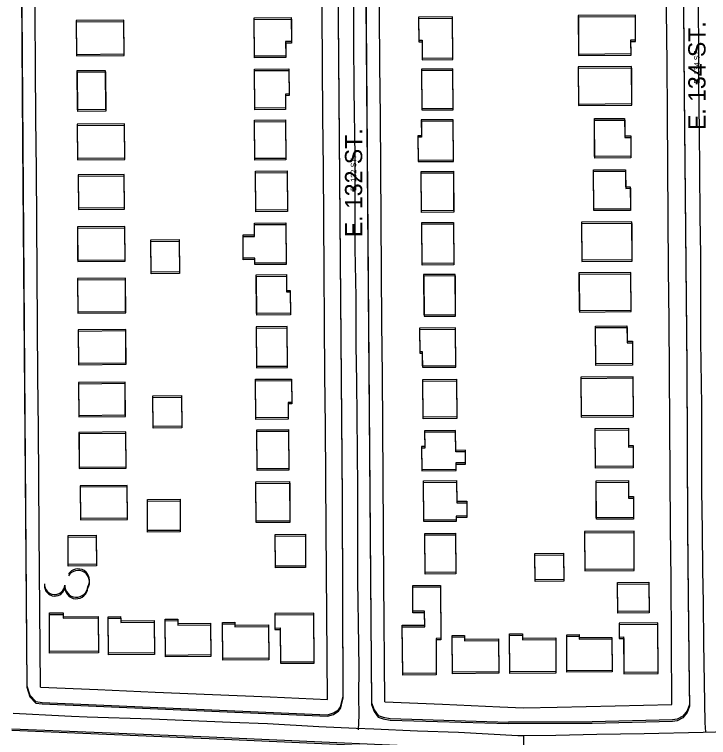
# Model space of a CAD drawing. Extents: x -25029 to 2274964, y -81170 to 687028.
# Drawn here: x 9210 to 9814, y -66423 to -65793 of the extents above; entities that cross this region are included whole.
import ezdxf

# ---------------------------------------------------------------- set-up
doc = ezdxf.new("R2010")
doc.units = 0
for name, color, linetype in [('81911BEA - RW_X_Fee_RW', 7, 'Continuous'), ('BLDG', 7, 'Continuous'), ('GE_X_CL_2000', 7, 'Continuous'), ('ROAD', 7, 'Continuous'), ('ROAD-NAME', 7, 'Continuous'), ('TREES', 7, 'Continuous')]:
    doc.layers.add(name, color=color, linetype=linetype)

msp = doc.modelspace()

# ---------------------------------------------------------------- linework, layer by layer
at = {"layer": '81911BEA - RW_X_Fee_RW'}
for points in [[(9532.23, -66391.77), (9531.42, -66286.71), (9531.07, -66241.71), (9530.72, -66196.72), (9530.38, -66151.72), (9530.03, -66106.72), (9529.68, -66061.72), (9529.33, -66016.72), (9528.99, -65971.72), (9528.64, -65926.72), (9528.29, -65881.72), (9527.94, -65836.73), (9527.6, -65791.73), (9527.25, -65746.73), (9526.9, -65701.73), (9526.55, -65656.73), (9526.21, -65611.73), (9525.86, -65566.73), (9525.51, -65521.73), (9525.16, -65476.73), (9524.82, -65431.74), (9523.81, -65301.73)], [(9482.21, -66389.64), (9481.07, -66241.59), (9480.72, -66196.6), (9480.37, -66151.6), (9480.03, -66106.6), (9479.68, -66061.6), (9479.33, -66016.6), (9478.98, -65971.6), (9478.64, -65926.6), (9478.29, -65881.6), (9477.94, -65836.61), (9477.59, -65791.61), (9477.24, -65746.61), (9476.9, -65701.61), (9476.55, -65656.61), (9476.2, -65611.61), (9475.85, -65566.61), (9475.51, -65521.61), (9475.16, -65476.61), (9474.81, -65431.62), (9474.02, -65329.4)], [(9782.27, -66393.94), (9781.43, -66284.78), (9781.08, -66239.78), (9780.73, -66194.79), (9780.38, -66149.79), (9780.04, -66104.79), (9779.69, -66059.79), (9779.34, -66014.79), (9778.99, -65969.79), (9778.65, -65924.79), (9778.3, -65879.79), (9777.95, -65834.8), (9777.6, -65789.8), (9777.26, -65744.8), (9776.91, -65699.8), (9776.56, -65654.8), (9776.21, -65609.8), (9775.86, -65564.8), (9775.52, -65519.8), (9775.17, -65474.8), (9774.82, -65429.81), (9774.02, -65326.61)], [(9232.12, -66378.97), (9231.07, -66243.52), (9230.72, -66198.53), (9230.38, -66153.53), (9230.03, -66108.53), (9229.68, -66063.53), (9229.33, -66018.53), (9228.98, -65973.53), (9228.64, -65928.53), (9228.29, -65883.53), (9227.94, -65838.53), (9227.59, -65793.54), (9227.25, -65748.54), (9226.9, -65703.54), (9226.55, -65658.54), (9226.2, -65613.54), (9225.86, -65568.54), (9225.51, -65523.54), (9225.16, -65478.54), (9224.81, -65433.55), (9224.22, -65356.73)], [(9232.12, -66378.97), (9282.14, -66381.1), (9332.15, -66383.24), (9382.17, -66385.37), (9432.19, -66387.5), (9482.21, -66389.64)], [(9532.23, -66391.77), (9582.25, -66393.9), (9632.26, -66396.04), (9652.82, -66396.91)], [(9652.82, -66396.91), (9682.27, -66396.24), (9732.78, -66395.08), (9782.27, -66393.94)]]:
    msp.add_lwpolyline(points, dxfattribs=at)
at = {"layer": 'BLDG'}
for points in [[(9263.5, -65827.52), (9305.02, -65827.2), (9304.79, -65797.82), (9263.27, -65798.14)], [(9450.65, -65795.39), (9450.81, -65816.33), (9445.74, -65816.37), (9445.84, -65829.04), (9418.64, -65829.25), (9418.38, -65795.64)], [(9450.72, -65796.76), (9450.88, -65817.7), (9445.81, -65817.74), (9445.91, -65830.41), (9418.71, -65830.62), (9418.45, -65797.01)], [(9561.55, -65795.21), (9561.71, -65815.21), (9564.63, -65815.19), (9564.75, -65830.88), (9591.36, -65830.67), (9591.09, -65794.97)], [(9561.62, -65796.59), (9561.78, -65816.59), (9564.7, -65816.57), (9564.82, -65832.26), (9591.43, -65832.06), (9591.16, -65796.36)], [(9700.91, -65827.22), (9746.6, -65826.86), (9746.51, -65814.93), (9750.57, -65814.89), (9750.41, -65793.28), (9700.65, -65793.67)], [(9700.98, -65828.62), (9746.67, -65828.27), (9746.58, -65816.34), (9750.64, -65816.3), (9750.48, -65794.69), (9700.72, -65795.07)], [(9263.57, -65828.87), (9305.09, -65828.55), (9304.86, -65799.17), (9263.34, -65799.49)], [(9288.66, -65841.54), (9288.94, -65875.67), (9264.56, -65875.86), (9264.29, -65841.73)], [(9288.73, -65842.89), (9289, -65877.02), (9264.62, -65877.21), (9264.36, -65843.08)], [(9448.61, -65840.1), (9448.79, -65862.14), (9445.52, -65862.17), (9445.61, -65874.15), (9418.93, -65874.36), (9418.66, -65840.33)], [(9448.68, -65841.47), (9448.85, -65863.51), (9445.58, -65863.54), (9445.67, -65875.52), (9418.99, -65875.73), (9418.73, -65841.7)], [(9564.07, -65840.33), (9564.34, -65874.58), (9591.54, -65874.36), (9591.27, -65840.11)], [(9564.14, -65841.71), (9564.4, -65875.96), (9591.6, -65875.75), (9591.34, -65841.5)], [(9700.77, -65870.8), (9747.39, -65870.44), (9747.14, -65838.11), (9700.51, -65838.48)], [(9700.83, -65872.2), (9747.45, -65871.85), (9747.21, -65839.52), (9700.58, -65839.88)], [(9445.7, -65884.69), (9445.96, -65918.19), (9418.8, -65918.39), (9418.54, -65884.9)], [(9445.76, -65886.06), (9446.02, -65919.56), (9418.86, -65919.76), (9418.6, -65886.27)], [(9563.9, -65884.68), (9564.01, -65898.42), (9560.91, -65898.45), (9561.08, -65919.65), (9591.83, -65919.4), (9591.57, -65884.46)], [(9563.96, -65886.06), (9564.07, -65899.8), (9560.97, -65899.83), (9561.14, -65921.03), (9591.89, -65920.79), (9591.63, -65885.85)], [(9741.05, -65883.32), (9741.16, -65898.57), (9746.35, -65898.53), (9746.49, -65916.36), (9714.93, -65916.61), (9714.67, -65883.53)], [(9741.11, -65884.73), (9741.22, -65899.98), (9746.41, -65899.94), (9746.55, -65917.77), (9714.99, -65918.01), (9714.73, -65884.93)], [(9264.35, -65918.05), (9305.66, -65917.73), (9305.43, -65888.07), (9264.12, -65888.39)], [(9264.41, -65919.4), (9305.72, -65919.08), (9305.49, -65889.42), (9264.18, -65889.74)], [(9447.08, -65929.16), (9447.35, -65963.08), (9419.75, -65963.29), (9419.48, -65929.37)], [(9447.14, -65930.53), (9447.4, -65964.45), (9419.8, -65964.66), (9419.54, -65930.74)], [(9591.83, -65929.26), (9592.11, -65963.62), (9564.06, -65963.85), (9563.78, -65929.49)], [(9591.89, -65930.65), (9592.16, -65965.01), (9564.11, -65965.23), (9563.84, -65930.87)], [(9741.79, -65928.03), (9741.91, -65942.88), (9745.98, -65942.85), (9746.12, -65962.05), (9714.22, -65962.3), (9713.95, -65928.25)], [(9741.85, -65929.44), (9741.96, -65944.29), (9746.03, -65944.26), (9746.17, -65963.46), (9714.27, -65963.7), (9714.01, -65929.65)], [(9265.24, -65961.39), (9305.3, -65961.08), (9305.07, -65932.27), (9265.01, -65932.57)], [(9265.29, -65962.74), (9305.35, -65962.43), (9305.13, -65933.62), (9265.07, -65933.92)], [(9445.93, -65974.28), (9446.2, -66009.2), (9418.82, -66009.41), (9418.79, -66005.05), (9408.81, -66005.14), (9408.65, -65984.84), (9418.66, -65984.75), (9418.58, -65974.49)], [(9591.97, -65973.93), (9592.25, -66009.51), (9564.65, -66009.73), (9564.38, -65974.15)], [(9592.02, -65975.32), (9592.3, -66010.9), (9564.7, -66011.11), (9564.43, -65975.53)], [(9703.7, -66006.72), (9747.67, -66006.38), (9747.42, -65973.42), (9703.45, -65973.77)], [(9703.75, -66008.12), (9747.72, -66007.79), (9747.47, -65974.83), (9703.5, -65975.17)], [(9264.57, -66006.79), (9305.91, -66006.47), (9305.69, -65977.49), (9264.35, -65977.81)], [(9264.62, -66008.14), (9305.96, -66007.82), (9305.74, -65978.84), (9264.4, -65979.16)], [(9445.98, -65975.65), (9446.25, -66010.57), (9418.87, -66010.78), (9418.84, -66006.42), (9408.86, -66006.5), (9408.7, -65986.2), (9418.71, -65986.12), (9418.63, -65975.86)], [(9353.1, -65988.92), (9353.32, -66017.1), (9328.51, -66017.29), (9328.3, -65989.13)], [(9353.15, -65990.28), (9353.37, -66018.46), (9328.56, -66018.65), (9328.35, -65990.48)], [(9446.38, -66019.44), (9446.5, -66033.22), (9449.71, -66033.19), (9449.86, -66053.09), (9420.49, -66053.32), (9420.22, -66019.64)], [(9565.97, -66019.49), (9566.25, -66054.38), (9593.81, -66054.16), (9593.53, -66019.26)], [(9701.54, -66050.67), (9746.72, -66050.32), (9746.46, -66017.57), (9701.28, -66017.93)], [(9701.58, -66052.07), (9746.76, -66051.73), (9746.51, -66018.98), (9701.33, -66019.33)], [(9264.68, -66051.8), (9306.38, -66051.48), (9306.16, -66022.64), (9264.45, -66022.96)], [(9264.72, -66053.15), (9306.42, -66052.83), (9306.2, -66023.99), (9264.49, -66024.31)], [(9446.43, -66020.81), (9446.54, -66034.59), (9449.75, -66034.56), (9449.9, -66054.46), (9420.53, -66054.69), (9420.27, -66021.01)], [(9566.02, -66020.87), (9566.29, -66055.76), (9593.85, -66055.55), (9593.58, -66020.65)], [(9265.34, -66096.6), (9306.69, -66096.28), (9306.47, -66067.22), (9265.12, -66067.54)], [(9265.38, -66097.95), (9306.73, -66097.63), (9306.51, -66068.57), (9265.16, -66068.89)], [(9447.44, -66099.13), (9447.17, -66064.75), (9420.03, -66064.96), (9420.29, -66099.34)], [(9447.48, -66100.5), (9447.21, -66066.12), (9420.07, -66066.33), (9420.33, -66100.71)], [(9562.39, -66066.07), (9562.55, -66086.54), (9564.71, -66086.53), (9564.8, -66098.86), (9593.98, -66098.62), (9593.73, -66065.82)], [(9562.43, -66067.45), (9562.59, -66087.92), (9564.75, -66087.91), (9564.84, -66100.24), (9594.02, -66100.01), (9593.77, -66067.21)], [(9743.07, -66064.05), (9743.17, -66077.39), (9747.8, -66077.35), (9747.95, -66096.88), (9715.91, -66097.13), (9715.66, -66064.27)], [(9743.11, -66065.46), (9743.21, -66078.8), (9747.84, -66078.76), (9747.99, -66098.29), (9715.95, -66098.53), (9715.7, -66065.67)], [(9265.5, -66142.08), (9306.12, -66141.77), (9305.9, -66113.13), (9265.28, -66113.45)], [(9450.86, -66110.46), (9451.01, -66130.76), (9447.92, -66130.78), (9448.02, -66144.09), (9419.78, -66144.3), (9419.52, -66110.7)], [(9450.89, -66111.83), (9451.04, -66132.13), (9447.95, -66132.15), (9448.05, -66145.46), (9419.81, -66145.67), (9419.55, -66112.07)], [(9594.52, -66110.59), (9594.77, -66143.47), (9565.46, -66143.71), (9565.21, -66110.83)], [(9594.55, -66111.98), (9594.8, -66144.86), (9565.49, -66145.09), (9565.24, -66112.21)], [(9703.16, -66142.24), (9748.69, -66141.89), (9748.44, -66108.41), (9702.91, -66108.77)], [(9703.19, -66143.64), (9748.72, -66143.3), (9748.47, -66109.82), (9702.94, -66110.17)], [(9265.53, -66143.43), (9306.15, -66143.12), (9305.93, -66114.48), (9265.31, -66114.8)], [(9355.04, -66124.93), (9355.24, -66151.58), (9330.33, -66151.77), (9330.13, -66125.12)], [(9355.07, -66126.29), (9355.27, -66152.94), (9330.36, -66153.13), (9330.16, -66126.48)], [(9265.99, -66187.15), (9306.77, -66186.84), (9306.53, -66156.6), (9265.74, -66156.91)], [(9266.01, -66188.5), (9306.79, -66188.19), (9306.56, -66157.95), (9265.77, -66158.26)], [(9448.19, -66154.41), (9448.46, -66188.58), (9420.85, -66188.8), (9420.57, -66154.62)], [(9448.22, -66155.78), (9448.48, -66189.95), (9420.87, -66190.17), (9420.6, -66155.99)], [(9566.8, -66155.46), (9566.91, -66169.35), (9564.09, -66169.37), (9564.25, -66189.14), (9594.24, -66188.9), (9594.19, -66183.19), (9602.39, -66183.12), (9602.31, -66172.52), (9593.93, -66172.58), (9593.79, -66155.24)], [(9566.83, -66156.84), (9566.94, -66170.73), (9564.12, -66170.75), (9564.27, -66190.52), (9594.26, -66190.29), (9594.22, -66184.58), (9602.42, -66184.51), (9602.34, -66173.91), (9593.96, -66173.97), (9593.82, -66156.63)], [(9744.28, -66153.29), (9744.39, -66168.27), (9748.41, -66168.24), (9748.56, -66186.49), (9715.66, -66186.75), (9715.4, -66153.52)], [(9744.31, -66154.7), (9744.42, -66169.68), (9748.44, -66169.65), (9748.58, -66187.9), (9715.68, -66188.15), (9715.43, -66154.92)], [(9449.26, -66199.85), (9449.52, -66233.98), (9420.05, -66234.21), (9419.79, -66200.08)], [(9449.28, -66201.22), (9449.54, -66235.35), (9420.07, -66235.58), (9419.81, -66201.45)], [(9594.64, -66198.87), (9594.78, -66216.91), (9603.49, -66216.84), (9603.59, -66229.81), (9594.35, -66229.88), (9594.38, -66233.09), (9566.11, -66233.32), (9565.85, -66199.1)], [(9594.66, -66200.26), (9594.8, -66218.3), (9603.51, -66218.23), (9603.61, -66231.2), (9594.37, -66231.27), (9594.4, -66234.48), (9566.13, -66234.7), (9565.87, -66200.48)], [(9744.3, -66198.84), (9744.4, -66212.77), (9748.69, -66212.74), (9748.83, -66231.01), (9716.38, -66231.27), (9716.13, -66199.06)], [(9744.32, -66200.25), (9744.42, -66214.18), (9748.71, -66214.15), (9748.85, -66232.42), (9716.4, -66232.67), (9716.15, -66200.46)], [(9266.97, -66231.8), (9307.87, -66231.49), (9307.65, -66203.11), (9266.75, -66203.43)], [(9266.99, -66233.15), (9307.89, -66232.84), (9307.67, -66204.46), (9266.77, -66204.78)], [(9353.74, -66215.15), (9353.95, -66242.33), (9325.53, -66242.55), (9325.32, -66215.38)], [(9353.76, -66216.51), (9353.97, -66243.69), (9325.55, -66243.9), (9325.34, -66216.73)], [(9462.92, -66245.71), (9463.14, -66273.38), (9436.82, -66273.58), (9436.59, -66245.91)], [(9593.73, -66244.73), (9594, -66278.82), (9567.26, -66279.03), (9566.99, -66244.95)], [(9593.75, -66246.12), (9594.01, -66280.21), (9567.27, -66280.41), (9567.01, -66246.33)], [(9706.44, -66276.23), (9749.47, -66275.89), (9749.21, -66242.96), (9706.18, -66243.3)], [(9706.45, -66277.63), (9749.48, -66277.3), (9749.23, -66244.37), (9706.2, -66244.7)], [(9280.74, -66246.58), (9280.95, -66271.86), (9256.43, -66272.05), (9256.22, -66246.77)], [(9280.76, -66247.93), (9280.96, -66273.21), (9256.44, -66273.4), (9256.24, -66248.12)], [(9462.94, -66247.08), (9463.15, -66274.75), (9436.83, -66274.95), (9436.61, -66247.28)], [(9687.65, -66262.18), (9687.99, -66285.08), (9663.01, -66285.44), (9662.67, -66262.54)], [(9687.67, -66263.58), (9688, -66286.48), (9663.02, -66286.84), (9662.69, -66263.94)], [(9566.93, -66324.89), (9566.84, -66312.71), (9556.63, -66312.79), (9556.45, -66290.46), (9580.59, -66290.26), (9580.94, -66336.37), (9576.77, -66336.4), (9577.01, -66366.83), (9547.7, -66367.06), (9547.37, -66325.04)], [(9762.17, -66287.57), (9762.36, -66312.85), (9735.08, -66313.07), (9734.88, -66287.79)], [(9762.18, -66288.98), (9762.37, -66314.26), (9735.09, -66314.47), (9734.89, -66289.19)], [(9566.94, -66326.27), (9566.85, -66314.09), (9556.64, -66314.17), (9556.46, -66291.84), (9580.6, -66291.65), (9580.95, -66337.76), (9576.78, -66337.79), (9577.01, -66368.22), (9547.7, -66368.44), (9547.38, -66326.42)], [(9239.94, -66314.28), (9252.06, -66314.17), (9252.08, -66317.54), (9282.54, -66317.3), (9282.77, -66347.67), (9240.2, -66348.01)], [(9239.95, -66315.62), (9252.07, -66315.52), (9252.09, -66318.89), (9282.55, -66318.65), (9282.78, -66349.02), (9240.21, -66349.35)], [(9436.22, -66314.73), (9436.31, -66327.43), (9440.93, -66327.39), (9441.16, -66356.74), (9470.71, -66356.52), (9470.38, -66314.47)], [(9302.05, -66317.45), (9302.08, -66321.16), (9331.19, -66320.92), (9331.41, -66349.06), (9291.5, -66349.38), (9291.25, -66317.54)], [(9302.06, -66318.8), (9302.09, -66322.51), (9331.2, -66322.28), (9331.41, -66350.42), (9291.5, -66350.73), (9291.26, -66318.89)], [(9351.79, -66319.6), (9351.82, -66323.43), (9380.37, -66323.21), (9380.6, -66350.91), (9341.08, -66351.22), (9340.82, -66319.68)], [(9351.8, -66320.96), (9351.83, -66324.79), (9380.38, -66324.57), (9380.6, -66352.27), (9341.08, -66352.58), (9340.83, -66321.04)], [(9436.23, -66316.1), (9436.32, -66328.8), (9440.94, -66328.76), (9441.16, -66358.11), (9470.71, -66357.89), (9470.39, -66315.84)], [(9401.47, -66322.4), (9401.49, -66325.01), (9430.88, -66324.77), (9431.11, -66353.74), (9390.98, -66354.06), (9390.73, -66322.49)], [(9401.48, -66323.76), (9401.5, -66326.37), (9430.89, -66326.14), (9431.11, -66355.11), (9390.98, -66355.42), (9390.74, -66323.85)], [(9736.18, -66323.23), (9736.27, -66335.24), (9740.19, -66335.2), (9740.43, -66365.78), (9770.22, -66365.56), (9769.88, -66322.96)], [(9736.19, -66324.63), (9736.28, -66336.64), (9740.2, -66336.61), (9740.43, -66367.19), (9770.22, -66366.97), (9769.89, -66324.37)], [(9601.57, -66333.84), (9601.6, -66337.06), (9631.26, -66336.83), (9631.49, -66365.5), (9590.96, -66365.82), (9590.71, -66333.92)], [(9640.73, -66332.47), (9652.18, -66332.38), (9652.2, -66336.2), (9680.98, -66335.97), (9681.22, -66365.28), (9641, -66365.59)], [(9640.74, -66333.86), (9652.19, -66333.77), (9652.21, -66337.59), (9680.99, -66337.37), (9681.22, -66366.68), (9641, -66366.98)], [(9690.58, -66333.21), (9701.5, -66333.13), (9701.52, -66335.75), (9729.89, -66335.54), (9730.12, -66364.32), (9690.83, -66364.62)], [(9690.59, -66334.61), (9701.51, -66334.53), (9701.53, -66337.15), (9729.9, -66336.94), (9730.12, -66365.72), (9690.83, -66366.02)], [(9601.58, -66335.23), (9601.61, -66338.45), (9631.27, -66338.22), (9631.49, -66366.89), (9590.96, -66367.21), (9590.72, -66335.31)]]:
    msp.add_lwpolyline(points, close=True, dxfattribs=at)
at = {"layer": 'GE_X_CL_2000'}
for points in [[(9804.78, -65776.67), (9805.27, -65813.9), (9805.26, -65852.48), (9805.82, -65894.49), (9806.2, -65928.26), (9806.47, -65968.75), (9807.2, -66002.21), (9807.2, -66047.78), (9807.26, -66077.58), (9808.05, -66133.13), (9808.07, -66174.49), (9808.03, -66207.36), (9808.7, -66242.43), (9808.94, -66277.08), (9809.46, -66305.53), (9809.72, -66340.36), (9810.49, -66392.34), (9810.84, -66410.16), (9811.37, -66418.19)], [(9504.75, -65782.28), (9504.81, -65815.81), (9505.27, -65858.23), (9506.02, -65916.8), (9506.17, -65958.06), (9506.07, -65997.08), (9506.78, -66038.93), (9506.89, -66081.42), (9507.61, -66112.55), (9508.28, -66205.07), (9508.32, -66247.05), (9508.31, -66286.38), (9508.61, -66304.47), (9508.93, -66323.32), (9509.52, -66361.96), (9509.29, -66386.87), (9509.55, -66403.75), (9509.04, -66416.06)], [(9208.53, -66401.64), (9253.29, -66404.05), (9259.27, -66404.24), (9272.87, -66404.66), (9329, -66406.42), (9397.76, -66409.31), (9429.86, -66410.56), (9474.76, -66413.12), (9507.2, -66414.54)], [(9507.2, -66414.54), (9522.45, -66415.21), (9560.57, -66416.99), (9596.36, -66418.14), (9647.93, -66421.02), (9652.97, -66420.98)], [(9809.4, -66418.19), (9863.7, -66416.68), (9974.85, -66413.32), (10029.46, -66412.5), (10084.62, -66411.6), (10112.56, -66410.68)], [(9652.97, -66420.98), (9652.8, -66434.88), (9652.77, -66443.4), (9652.3, -66479.1), (9652.05, -66515.5), (9651.49, -66543.68), (9651.65, -66560.23), (9656.56, -66663.32), (9658.18, -66708.91), (9660.73, -66746.69)], [(9652.97, -66420.98), (9681.21, -66420.75), (9716.73, -66419.88), (9758.03, -66419.31), (9809.4, -66418.19)]]:
    msp.add_lwpolyline(points, dxfattribs=at)
at = {"layer": 'ROAD'}
for points in [[(9643.25, -65302.19), (9640.68, -65302.44), (9533.78, -65302.87), (9525.93, -65305.78), (9522.15, -65309.85), (9518.11, -65314.48), (9514.95, -65321.06), (9513.79, -65325.26), (9512.61, -65342.1), (9514.99, -65687.61), (9520.68, -66393.96), (9522.76, -66400.18), (9526.43, -66405), (9530.63, -66406.48), (9536.76, -66407.57), (9639.78, -66410.71)], [(9209.12, -65408.73), (9211.32, -65417.38), (9213.21, -65436.16), (9213.87, -65512.69), (9216.66, -65904.65), (9220.31, -66377.74), (9223.03, -66385.9), (9228.24, -66391.58), (9233.82, -66392.22), (9482.12, -66402.99), (9487.52, -66401.45), (9491.89, -66398.57), (9493.45, -66396.05), (9494.52, -66393.03), (9495.86, -66386.78), (9495.17, -66214.44), (9491.4, -65760.65), (9491.33, -65746.99)], [(9213.98, -65514.03), (9216.72, -65905.99), (9220.31, -66379.08), (9223.03, -66387.24), (9228.24, -66392.92), (9233.82, -66393.56), (9482.12, -66404.36), (9487.52, -66402.82), (9491.89, -66399.94), (9493.45, -66397.43), (9494.52, -66394.41), (9495.86, -66388.16), (9495.19, -66215.82), (9491.48, -65762.02)], [(9791.02, -65634.05), (9792.88, -65860.7), (9795.1, -66099.61), (9795.83, -66239.32), (9796.29, -66298.97), (9797.2, -66377.09), (9797.53, -66394.11), (9795.59, -66399.66), (9791.79, -66404.13), (9786.88, -66406.9), (9782.68, -66407.54), (9712.88, -66409.1), (9639.78, -66409.32)], [(9791.11, -65635.46), (9792.94, -65862.11), (9795.14, -66101.02), (9795.85, -66240.73), (9796.3, -66300.38), (9797.2, -66378.5), (9797.53, -66395.52), (9795.59, -66401.07), (9791.79, -66405.54), (9786.88, -66408.31), (9782.68, -66408.95), (9712.88, -66410.5), (9639.78, -66410.71)], [(9515.4, -65746.98), (9520.68, -66392.58), (9522.76, -66398.8), (9526.43, -66403.62), (9530.63, -66405.1), (9536.76, -66406.19), (9639.78, -66409.32)], [(9207.4, -66415.2), (9379.1, -66422.33), (9628.09, -66433.24), (9632.68, -66433.92), (9636.11, -66435.88), (9638.06, -66437.55), (9639.75, -66439.71), (9641.33, -66443.79), (9639.92, -66559.36), (9640.64, -66572.58), (9642.24, -66604.99), (9647.93, -66716.14), (9647.46, -66722.16), (9645.47, -66727.03), (9642.38, -66731), (9638.7, -66733.45), (9632.97, -66735.92), (9628.47, -66736.62), (9596.5, -66735.79), (9212.3, -66729.83), (8837.15, -66722.97)], [(9207.4, -66416.54), (9379.1, -66423.69), (9628.08, -66434.63), (9632.67, -66435.31), (9636.1, -66437.27), (9638.05, -66438.94), (9639.74, -66441.1), (9641.32, -66445.18), (9639.9, -66560.75), (9640.62, -66573.97), (9642.21, -66606.38), (9647.89, -66717.53), (9647.42, -66723.55), (9645.43, -66728.42), (9642.34, -66732.39), (9638.66, -66734.84), (9632.93, -66737.31), (9628.43, -66738.01), (9596.46, -66737.18), (9212.26, -66731.17), (8837.11, -66724.26)]]:
    msp.add_lwpolyline(points, dxfattribs=at)
at = {"layer": 'TREES'}
for centre, radius, start, end in [((9264.94, -66285.89), 10, 327.78105, 147.78105), ((9264.94, -66287.24), 10, 327.77405, 147.77405), ((9244.59, -66289.35), 8.87, 176.28477, 356.28477), ((9244.6, -66290.7), 8.87, 176.27777, 356.27777), ((9263.42, -66290.57), 10, 176.28477, 356.28477), ((9263.43, -66291.92), 10, 176.27777, 356.27777)]:
    msp.add_arc(centre, radius, start, end, dxfattribs=at)

# ---------------------------------------------------------------- texts
at = {"layer": 'ROAD-NAME'}
for s, height, rotation, p in [('E. 134 ST.', 15, 90, (9811.48, -65893.46)), ('E. 134 ST.', 4.68, 90.007, (9806.25, -65853.12)), ('E. 132 ST.', 15, 90, (9512.43, -65986.81)), ('E. 132 ST.', 4.68, 90.007, (9507.22, -65946.63))]:
    msp.add_text(s, height=height, rotation=rotation, dxfattribs=at).set_placement(p)

doc.saveas('drawing.dxf')
